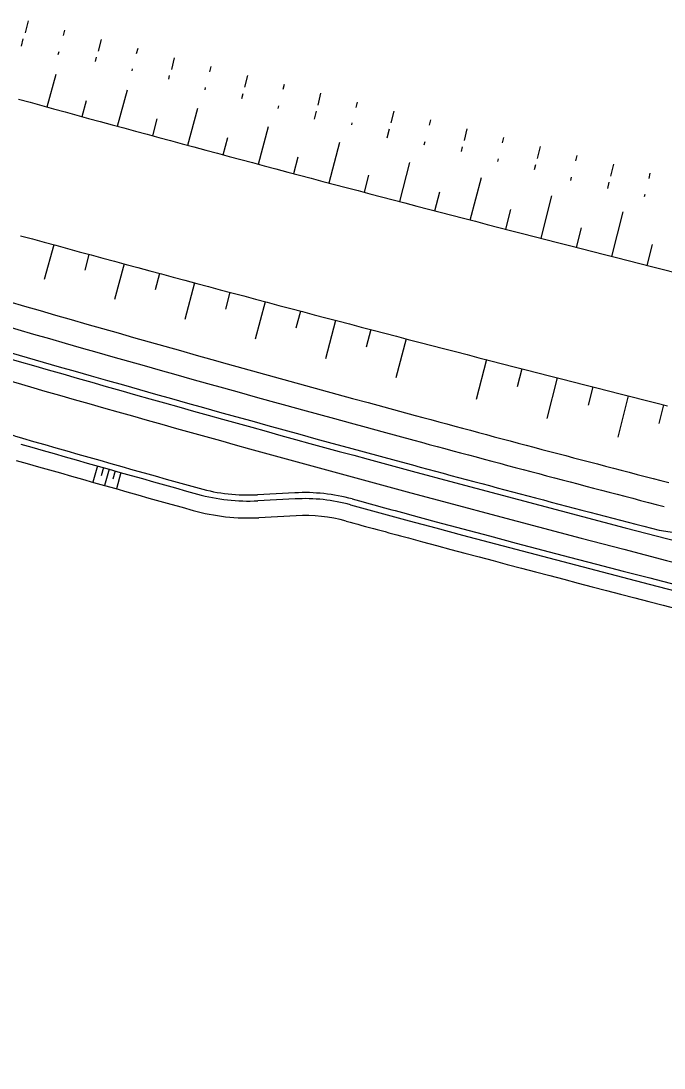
# Model space of a CAD drawing. Extents: x -552278 to -547230, y -1151007 to -1148251.
# Drawn here: x -548868.1 to -548815.2, y -1149928.9 to -1149842.6 of the extents above; entities that cross this region are included whole.
import ezdxf

# ---------------------------------------------------------------- set-up
doc = ezdxf.new("R2010")
doc.units = 0
doc.layers.add('u_trat navrh', color=7, linetype='Continuous')

msp = doc.modelspace()

# ---------------------------------------------------------------- linework, layer by layer
at = {"layer": 'u_trat navrh'}
for p, q in [((-548867.534, -1149842.643), (-548867.779, -1149843.613)), ((-548868.084, -1149844.708), (-548867.933, -1149844.11)), ((-548864.528, -1149843.404), (-548864.638, -1149843.84)), ((-548861.522, -1149844.164), (-548861.767, -1149845.134)), ((-548858.515, -1149844.925), (-548858.626, -1149845.361)), ((-548865.053, -1149845.419), (-548864.991, -1149845.173)), ((-548861.994, -1149845.992), (-548861.903, -1149845.635)), ((-548855.505, -1149845.669), (-548855.741, -1149846.641)), ((-548858.976, -1149846.747), (-548858.936, -1149846.59)), ((-548852.492, -1149846.401), (-548852.598, -1149846.838)), ((-548865.979, -1149849.726), (-548865.237, -1149847.025)), ((-548855.958, -1149847.449), (-548855.883, -1149847.141)), ((-548849.479, -1149847.133), (-548849.715, -1149848.105)), ((-548860.179, -1149851.313), (-548859.365, -1149848.321)), ((-548852.966, -1149848.306), (-548852.919, -1149848.112)), ((-548846.466, -1149847.865), (-548846.572, -1149848.302)), ((-548863.079, -1149850.521), (-548862.717, -1149849.197)), ((-548849.938, -1149849.029), (-548849.836, -1149848.61)), ((-548843.452, -1149848.597), (-548843.688, -1149849.569)), ((-548840.439, -1149849.329), (-548840.545, -1149849.766)), ((-548854.375, -1149852.886), (-548853.549, -1149849.821)), ((-548846.939, -1149849.849), (-548846.884, -1149849.622)), ((-548843.954, -1149850.729), (-548843.795, -1149850.078)), ((-548837.426, -1149850.061), (-548837.662, -1149851.032)), ((-548857.278, -1149852.101), (-548856.898, -1149850.7)), ((-548840.884, -1149851.2), (-548840.841, -1149851.024)), ((-548834.413, -1149850.793), (-548834.519, -1149851.23)), ((-548848.568, -1149854.445), (-548847.737, -1149851.334)), ((-548837.969, -1149852.282), (-548837.788, -1149851.537)), ((-548831.399, -1149851.525), (-548831.635, -1149852.496)), ((-548851.472, -1149853.667), (-548851.092, -1149852.251)), ((-548842.757, -1149855.99), (-548841.867, -1149852.626)), ((-548834.919, -1149852.845), (-548834.856, -1149852.586)), ((-548828.386, -1149852.256), (-548828.492, -1149852.694)), ((-548831.864, -1149853.383), (-548831.771, -1149852.998)), ((-548825.373, -1149852.988), (-548825.609, -1149853.96)), ((-548845.663, -1149855.219), (-548845.295, -1149853.837)), ((-548836.942, -1149857.521), (-548836.098, -1149854.3)), ((-548828.869, -1149854.232), (-548828.815, -1149854.007)), ((-548825.828, -1149854.877), (-548825.728, -1149854.466)), ((-548822.359, -1149853.72), (-548822.466, -1149854.158)), ((-548819.346, -1149854.452), (-548819.582, -1149855.424)), ((-548839.85, -1149856.757), (-548839.479, -1149855.351)), ((-548816.333, -1149855.184), (-548816.439, -1149855.621)), ((-548831.124, -1149859.039), (-548830.215, -1149855.539)), ((-548822.85, -1149855.772), (-548822.787, -1149855.514)), ((-548819.807, -1149856.431), (-548819.686, -1149855.934)), ((-548834.033, -1149858.282), (-548833.625, -1149856.717)), ((-548825.302, -1149860.543), (-548824.404, -1149857.05)), ((-548816.769, -1149857.114), (-548816.721, -1149856.914)), ((-548828.213, -1149859.793), (-548827.791, -1149858.16)), ((-548819.476, -1149862.033), (-548818.543, -1149858.368)), ((-548822.389, -1149861.29), (-548821.978, -1149859.682)), ((-548865.421, -1149861.078), (-548866.204, -1149863.94)), ((-548816.562, -1149862.773), (-548816.13, -1149861.069)), ((-548862.524, -1149861.868), (-548862.879, -1149863.174)), ((-548859.625, -1149862.654), (-548860.423, -1149865.597)), ((-548856.726, -1149863.437), (-548857.088, -1149864.779)), ((-548853.826, -1149864.217), (-548854.637, -1149867.237)), ((-548850.925, -1149864.994), (-548851.293, -1149866.369)), ((-548848.023, -1149865.766), (-548848.845, -1149868.859)), ((-548845.12, -1149866.536), (-548845.493, -1149867.943)), ((-548842.217, -1149867.302), (-548843.049, -1149870.463)), ((-548839.312, -1149868.065), (-548839.689, -1149869.502)), ((-548836.406, -1149868.824), (-548837.248, -1149872.05)), ((-548829.802, -1149870.536), (-548830.652, -1149873.832)), ((-548826.885, -1149871.287), (-548827.269, -1149872.783)), ((-548823.966, -1149872.034), (-548824.823, -1149875.386)), ((-548821.047, -1149872.777), (-548821.434, -1149874.298)), ((-548818.127, -1149873.517), (-548818.988, -1149876.923)), ((-548815.206, -1149874.254), (-548815.595, -1149875.798)), ((-548861.819, -1149879.298), (-548862.198, -1149880.635)), ((-548861.338, -1149879.434), (-548861.527, -1149880.103)), ((-548860.857, -1149879.57), (-548861.235, -1149880.908)), ((-548860.376, -1149879.706), (-548860.565, -1149880.375)), ((-548859.894, -1149879.842), (-548860.272, -1149881.18)), ((-548845.563, -1149881.508), (-548848.638, -1149881.667)), ((-548845.538, -1149882.007), (-548848.612, -1149882.166)), ((-548845.466, -1149883.395), (-548848.54, -1149883.554)), ((-548815.575, -1149884.591), (-548805.642, -1149886.104))]:
    msp.add_line(p, q, dxfattribs=at)
for points in [[(-548868.333, -1149849.078), (-548867.37, -1149849.344), (-548866.408, -1149849.609), (-548865.444, -1149849.873), (-548864.481, -1149850.138), (-548863.518, -1149850.401), (-548862.555, -1149850.665), (-548861.591, -1149850.928), (-548860.628, -1149851.191), (-548859.664, -1149851.453), (-548858.7, -1149851.715), (-548857.736, -1149851.977), (-548856.772, -1149852.238), (-548855.808, -1149852.499), (-548854.844, -1149852.759), (-548853.88, -1149853.019), (-548852.915, -1149853.279), (-548851.951, -1149853.538), (-548850.986, -1149853.797), (-548850.022, -1149854.056), (-548849.057, -1149854.314), (-548848.092, -1149854.572), (-548847.127, -1149854.829), (-548846.162, -1149855.086), (-548845.197, -1149855.343), (-548844.231, -1149855.599), (-548843.266, -1149855.855), (-548842.3, -1149856.111), (-548841.335, -1149856.366), (-548840.369, -1149856.62), (-548839.403, -1149856.875), (-548838.437, -1149857.129), (-548837.471, -1149857.382), (-548836.505, -1149857.636), (-548835.539, -1149857.889), (-548834.573, -1149858.141), (-548833.606, -1149858.393), (-548832.64, -1149858.645), (-548831.673, -1149858.896), (-548830.707, -1149859.147), (-548829.74, -1149859.398), (-548828.773, -1149859.648), (-548827.806, -1149859.898), (-548826.839, -1149860.147), (-548825.872, -1149860.396), (-548824.904, -1149860.645), (-548823.937, -1149860.893), (-548822.97, -1149861.141), (-548822.002, -1149861.389), (-548821.034, -1149861.636), (-548820.067, -1149861.883), (-548819.099, -1149862.129), (-548818.131, -1149862.375), (-548817.163, -1149862.621), (-548816.194, -1149862.866), (-548815.226, -1149863.111), (-548814.258, -1149863.356)], [(-548868.153, -1149860.329), (-548867.187, -1149860.594), (-548866.221, -1149860.859), (-548865.255, -1149861.123), (-548864.289, -1149861.387), (-548863.323, -1149861.65), (-548862.357, -1149861.913), (-548861.391, -1149862.176), (-548860.424, -1149862.438), (-548859.458, -1149862.7), (-548858.491, -1149862.961), (-548857.525, -1149863.222), (-548856.558, -1149863.483), (-548855.591, -1149863.743), (-548854.624, -1149864.003), (-548853.657, -1149864.263), (-548852.69, -1149864.522), (-548851.722, -1149864.781), (-548850.755, -1149865.039), (-548849.787, -1149865.297), (-548848.82, -1149865.555), (-548847.852, -1149865.812), (-548846.884, -1149866.069), (-548845.916, -1149866.325), (-548844.948, -1149866.582), (-548843.98, -1149866.837), (-548843.012, -1149867.093), (-548842.044, -1149867.348), (-548841.075, -1149867.602), (-548840.107, -1149867.857), (-548839.138, -1149868.11), (-548838.169, -1149868.364), (-548837.2, -1149868.617), (-548836.232, -1149868.87), (-548835.263, -1149869.122), (-548834.293, -1149869.374), (-548833.324, -1149869.626), (-548832.355, -1149869.877), (-548831.385, -1149870.128), (-548830.416, -1149870.378), (-548829.446, -1149870.628), (-548828.477, -1149870.878), (-548827.507, -1149871.127), (-548826.537, -1149871.376), (-548825.567, -1149871.625), (-548824.597, -1149871.873), (-548823.627, -1149872.121), (-548822.656, -1149872.368), (-548821.686, -1149872.615), (-548820.716, -1149872.862), (-548819.745, -1149873.108), (-548818.774, -1149873.354), (-548817.804, -1149873.599), (-548816.833, -1149873.844), (-548815.862, -1149874.089), (-548814.891, -1149874.334)]]:
    msp.add_lwpolyline(points, dxfattribs=at)
for centre, radius, start, end in [((-548314.709, -1147950.647), 1998.25, 252.597476, 254.88027), ((-548314.709, -1147950.647), 2000, 252.597476, 254.89092), ((-548314.709, -1147950.647), 1993.75, 253.624183, 254.852795), ((-548314.709, -1147950.647), 1995.75, 253.621242, 254.865021), ((-548314.709, -1147950.647), 1997.75, 253.618307, 254.877223), ((-548863.848, -1149862.599), 15, 235.42292, 253.9752), ((-548314.709, -1147950.647), 1993.75, 254.852795, 255.474295), ((-548314.709, -1147950.647), 2004.75, 253.9752, 254.407329), ((-548314.709, -1147950.647), 2004.25, 253.9752, 254.407329), ((-548314.709, -1147950.647), 1995.75, 254.865021, 255.477235), ((-548314.709, -1147950.647), 2006.14, 253.9752, 254.407329), ((-548314.709, -1147950.647), 1997.75, 254.877223, 255.480171), ((-548314.709, -1147950.647), 1998.25, 254.88027, 261.53992), ((-548849.412, -1149866.687), 15, 254.40733, 272.95961), ((-548849.412, -1149866.687), 15.5, 254.40733, 272.95961), ((-548844.789, -1149896.488), 15, 74.76143, 92.95961), ((-548844.789, -1149896.488), 14.5, 74.76143, 92.95961), ((-548314.709, -1147950.647), 2001.75, 254.761425, 254.901552), ((-548314.709, -1147950.647), 2000, 254.89092, 261.53992), ((-548849.412, -1149866.687), 16.89, 254.40733, 272.95961), ((-548314.709, -1147950.647), 2002.25, 254.761425, 254.904586), ((-548844.789, -1149896.488), 13.11, 74.76143, 92.95961), ((-548314.709, -1147950.647), 2002.25, 254.904586, 259.064277), ((-548314.709, -1147950.647), 2001.75, 254.901552, 259.064277), ((-548314.709, -1147950.647), 2003.64, 254.761425, 254.913012), ((-548314.709, -1147950.647), 2003.64, 254.913012, 256.015586)]:
    msp.add_arc(centre, radius, start, end, dxfattribs=at)

doc.saveas('drawing.dxf')
